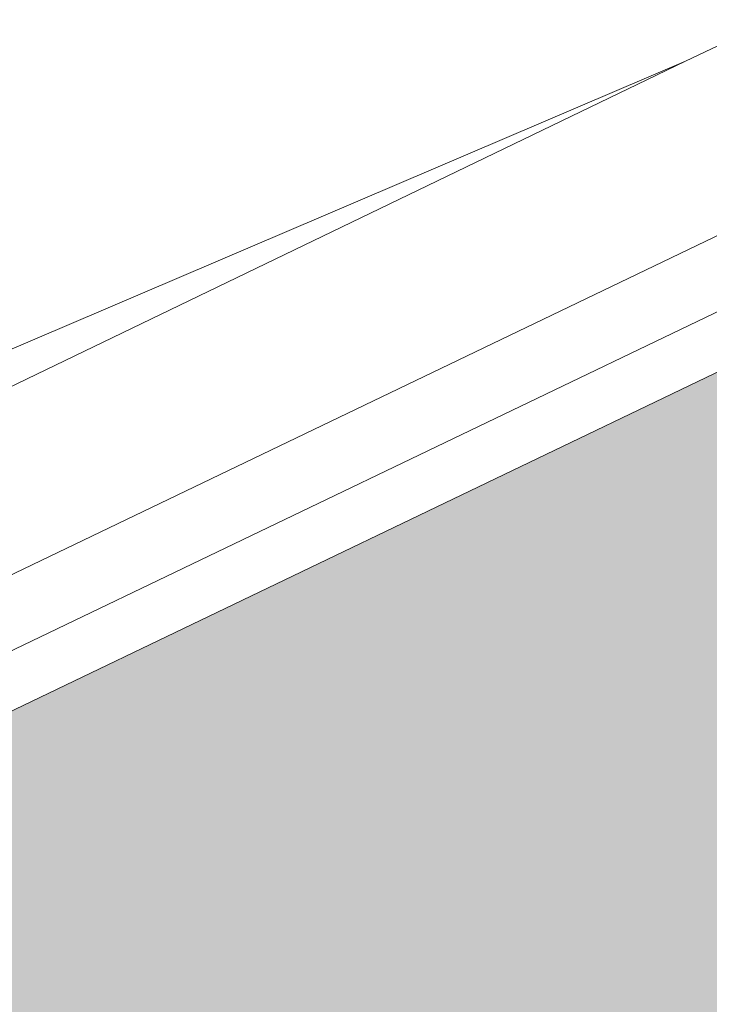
# Model space of a CAD drawing. Header units: metres. Extents: x 163628 to 167676, y 402708 to 405373.
# Tile 721 of 1056: x 166405.593 to 166406.043, y 404384.215 to 404384.856. Entities that reach past the tile are written whole.
import ezdxf

# ---------------------------------------------------------------- set-up
doc = ezdxf.new("R2010")
doc.units = ezdxf.units.M
doc.linetypes.add('X-CA190022.004-UO-DWM_Snelfietsroute$0$VH-OPSLUITBAND_80X200', pattern=[14, 8, -2, 2, -2])
doc.layers.add('X-CA190022.004-UO-ARC_Arcering$0$N-WE-VH-VERHARDING_TEGEL-A-200 60MM TEGEL', color=252, linetype='Continuous', lineweight=18, transparency=0.5)
for name, color, linetype, lineweight in [('X-CA190022.004-UO-BGT_Ondergrond$0$GE_203_VGOHaag_Lijn_GEM', 253, 'X-CA190022.004-UO-BGT_Ondergrond$0$Heg', 9), ('X-CA190022.004-UO-BGT_Ondergrond$0$GE_317_WGDVoetpad_Vlak_GEM', 253, 'Continuous', 9), ('X-CA190022.004-UO-BGT_Ondergrond$0$GE_401_OTDErf_Vlak_GEM', 253, 'Continuous', 9), ('X-CA190022.004-UO-DWM_Snelfietsroute$0$N-WE-VH-KANTOPSLUITING_ACHTERKANTBAND-G', 7, 'Continuous', 18), ('X-CA190022.004-UO-DWM_Snelfietsroute$0$N-WE-VH-KANTOPSLUITING_OPSLUITBAND_80X200-G', 7, 'X-CA190022.004-UO-DWM_Snelfietsroute$0$VH-OPSLUITBAND_80X200', 18), ('X-CA190022.004-UO-KAD_Percelen$0$B-WE-KG-GRENS_PERCEEL-GV', 150, 'Continuous', 9)]:
    doc.layers.add(name, color=color, linetype=linetype, lineweight=lineweight)
doc.linetypes.add('X-CA190022.004-UO-BGT_Ondergrond$0$Heg', pattern='A,5,-1.5,[2,dgnlstyle-meierijstad.shx,S=0.007937,R=45,X=0,Y=0],-1.5', length=8)

msp = doc.modelspace()

# ---------------------------------------------------------------- hatches: boundary and pattern name
at = {"layer": 'X-CA190022.004-UO-ARC_Arcering$0$N-WE-VH-VERHARDING_TEGEL-A-200 60MM TEGEL', "ltscale": 0.5}
h = msp.add_hatch(color=256, dxfattribs=at)
h.dxf.hatch_style = 1
edge = h.paths.add_edge_path()
edge.add_line((166409.40145, 404386.23713), (166404.9325, 404384.09106))
edge.add_arc((166403.20094, 404387.69685), 4, 208.98456, 295.65111, ccw=False)
edge.add_line((166399.70194, 404385.75855), (166398.632, 404387.69))
edge.add_line((166398.632, 404387.69), (166397.88173, 404387.14567))
edge.add_line((166397.88173, 404387.14567), (166398.93532, 404384.91023))
edge.add_line((166398.93532, 404384.91023), (166398.98054, 404384.93155))
edge.add_arc((166403.32218, 404386.97854), 4.8, 205.24289, 295.65111)
edge.add_line((166405.40006, 404382.6516), (166409.84299, 404384.78517))
edge.add_line((166409.84299, 404384.78517), (166414.35023, 404386.94962))
edge.add_line((166414.35023, 404386.94962), (166415.07157, 404387.29603))
edge.add_line((166415.07157, 404387.29603), (166414.42224, 404388.6482))
edge.add_line((166414.42224, 404388.6482), (166413.90868, 404388.40158))
edge.add_line((166413.90868, 404388.40158), (166409.40145, 404386.23713))

# ---------------------------------------------------------------- linework, layer by layer
at = {"layer": 'X-CA190022.004-UO-BGT_Ondergrond$0$GE_203_VGOHaag_Lijn_GEM'}
msp.add_line((166406.671, 404384.965), (166405.144, 404384.232), dxfattribs=at)
at = {"layer": 'X-CA190022.004-UO-BGT_Ondergrond$0$GE_317_WGDVoetpad_Vlak_GEM', "flags": 128}
msp.add_lwpolyline([(166401.437, 404382.492), (166405.144, 404384.232), (166406.671, 404384.965), (166443.223, 404402.501)], dxfattribs=at)
at = {"layer": 'X-CA190022.004-UO-BGT_Ondergrond$0$GE_401_OTDErf_Vlak_GEM', "flags": 128}
msp.add_lwpolyline([(166443.223, 404402.501), (166406.671, 404384.965), (166405.144, 404384.232)], dxfattribs=at)
at = {"layer": 'X-CA190022.004-UO-DWM_Snelfietsroute$0$N-WE-VH-KANTOPSLUITING_ACHTERKANTBAND-G', "ltscale": 0.2, "flags": 128}
msp.add_lwpolyline([(166398.70198, 404387.72877), (166399.77192, 404385.79732, 0.397274), (166404.89787, 404384.16318), (166414.38761, 404388.72031)], format="xyb", dxfattribs=at)
at = {"layer": 'X-CA190022.004-UO-DWM_Snelfietsroute$0$N-WE-VH-KANTOPSLUITING_OPSLUITBAND_80X200-G', "ltscale": 0.2, "flags": 128}
msp.add_lwpolyline([(166398.632, 404387.69), (166399.70194, 404385.75855, 0.397274), (166404.9325, 404384.09106), (166414.42224, 404388.6482)], format="xyb", dxfattribs=at)
at = {"layer": 'X-CA190022.004-UO-KAD_Percelen$0$B-WE-KG-GRENS_PERCEEL-GV', "flags": 128}
for points in [[(166388.877, 404376.557), (166406.027, 404384.829), (166405.577, 404384.637), (166405.111, 404384.49), (166404.632, 404384.389), (166404.147, 404384.336), (166403.658, 404384.33), (166403.172, 404384.372), (166402.692, 404384.461), (166402.223, 404384.597), (166401.768, 404384.777), (166401.334, 404385.001), (166400.923, 404385.266), (166400.542, 404385.571), (166400.19, 404385.911), (166399.875, 404386.284), (166399.597, 404386.686), (166399.36, 404387.114), (166391.798, 404402.829), (166390.732, 404405.282), (166389.686, 404407.743), (166387.78, 404412.373), (166385.945, 404417.03)], [(166417.991, 404390.555), (166406.027, 404384.829), (166388.877, 404376.557), (166369.373, 404367.173), (166349.61, 404357.621)]]:
    msp.add_lwpolyline(points, dxfattribs=at)
msp.add_lwpolyline([(166399.36, 404387.114), (166399.597, 404386.686), (166399.875, 404386.284), (166400.19, 404385.911), (166400.542, 404385.571), (166400.923, 404385.266), (166401.334, 404385.001), (166401.768, 404384.777), (166402.223, 404384.597), (166402.692, 404384.461), (166403.172, 404384.372), (166403.658, 404384.33), (166404.147, 404384.336), (166404.632, 404384.389), (166405.111, 404384.49), (166405.577, 404384.637), (166406.027, 404384.829), (166417.991, 404390.555), (166413.537, 404399.893), (166409.526, 404408.325), (166405.957, 404415.558), (166389.686, 404407.743), (166390.732, 404405.282), (166391.798, 404402.829)], close=True, dxfattribs=at)

doc.saveas('drawing.dxf')
